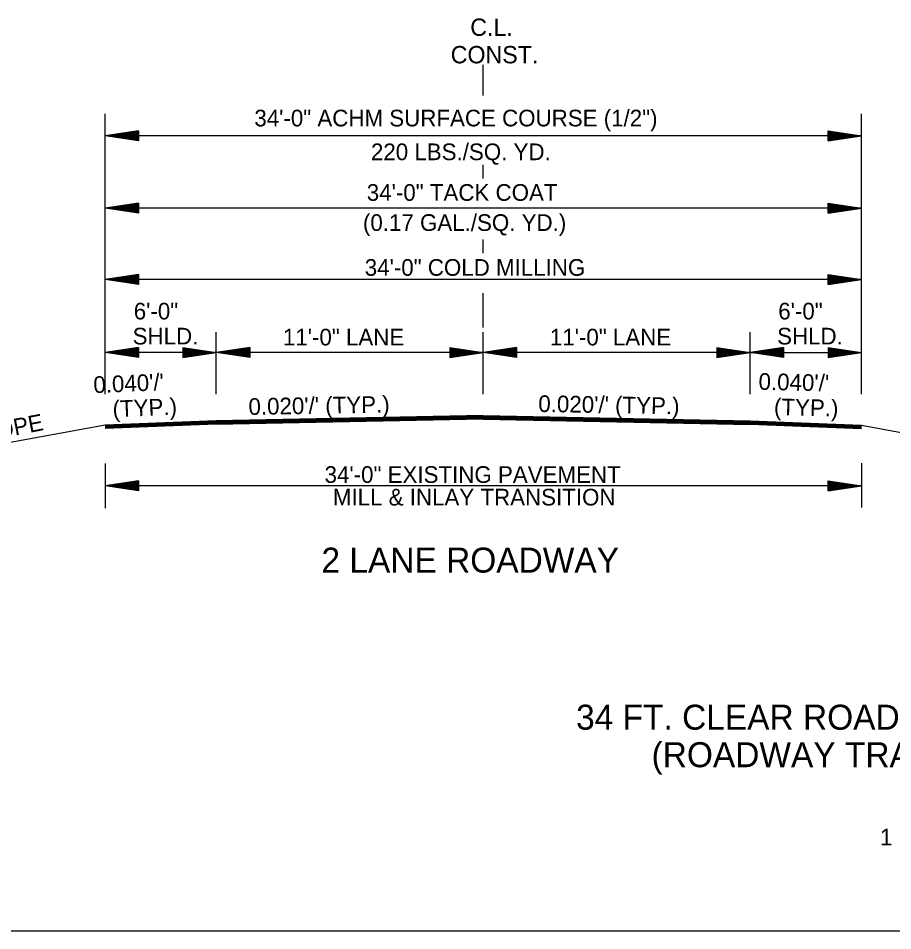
# Model space of a CAD drawing. Extents: x 544199 to 1930787, y -1968972 to 596640.
# Drawn here: x 546320.4 to 546713.5, y -1947765.5 to -1947355 of the extents above; entities that cross this region are included whole.
import ezdxf

# ---------------------------------------------------------------- set-up
doc = ezdxf.new("R2010")
doc.units = 0
doc.layers.add('R_Border', color=7, linetype='Continuous')
doc.layers.add('R_Draft', color=7, linetype='Continuous')

msp = doc.modelspace()

# ---------------------------------------------------------------- linework, layer by layer
at = {"layer": 'R_Border'}
msp.add_line((546249.01, -1947765.5), (547207.84, -1947765.5), dxfattribs=at)
at = {"layer": 'R_Draft'}
for p, q in [((546529.39, -1947389.74), (546529.39, -1947376.04)), ((546359.39, -1947524.14), (546359.39, -1947398.1)), ((546699.39, -1947524.14), (546699.39, -1947398.1)), ((546374.39, -1947405.74), (546359.39, -1947407.99)), ((546374.39, -1947410.24), (546359.39, -1947407.99)), ((546699.39, -1947407.99), (546359.39, -1947407.99)), ((546374.39, -1947406.12), (546361.89, -1947407.99)), ((546374.39, -1947409.87), (546361.89, -1947407.99)), ((546374.39, -1947406.5), (546364.47, -1947407.99)), ((546374.39, -1947409.49), (546364.47, -1947407.99)), ((546374.39, -1947406.88), (546366.97, -1947407.99)), ((546374.39, -1947409.11), (546366.97, -1947407.99)), ((546374.39, -1947407.27), (546369.51, -1947407.99)), ((546374.39, -1947408.73), (546369.51, -1947407.99)), ((546374.39, -1947407.64), (546372.02, -1947407.99)), ((546374.39, -1947408.35), (546372.02, -1947407.99)), ((546374.39, -1947405.74), (546374.39, -1947410.24)), ((546684.39, -1947405.74), (546699.39, -1947407.99)), ((546684.39, -1947410.24), (546684.39, -1947405.74)), ((546684.39, -1947406.12), (546696.88, -1947407.99)), ((546684.39, -1947406.5), (546694.3, -1947407.99)), ((546684.39, -1947406.88), (546691.81, -1947407.99)), ((546684.39, -1947407.26), (546689.26, -1947407.99)), ((546684.39, -1947407.64), (546686.76, -1947407.99)), ((546684.39, -1947410.24), (546699.39, -1947407.99)), ((546684.39, -1947408.72), (546689.26, -1947407.99)), ((546684.39, -1947409.49), (546694.3, -1947407.99)), ((546684.39, -1947409.87), (546696.88, -1947407.99)), ((546684.39, -1947409.11), (546691.81, -1947407.99)), ((546684.39, -1947408.35), (546686.76, -1947407.99)), ((546529.39, -1947427.17), (546529.39, -1947421.01)), ((546374.39, -1947438.2), (546359.39, -1947440.45)), ((546374.39, -1947442.7), (546359.39, -1947440.45)), ((546699.39, -1947440.45), (546359.39, -1947440.45)), ((546374.39, -1947438.58), (546361.89, -1947440.45)), ((546374.39, -1947442.33), (546361.89, -1947440.45)), ((546374.39, -1947438.96), (546364.47, -1947440.45)), ((546374.39, -1947441.95), (546364.47, -1947440.45)), ((546374.39, -1947439.34), (546366.97, -1947440.45)), ((546374.39, -1947441.57), (546366.97, -1947440.45)), ((546374.39, -1947439.73), (546369.51, -1947440.45)), ((546374.39, -1947441.19), (546369.51, -1947440.45)), ((546374.39, -1947440.1), (546372.02, -1947440.45)), ((546374.39, -1947440.81), (546372.02, -1947440.45)), ((546374.39, -1947438.2), (546374.39, -1947442.7)), ((546684.39, -1947438.2), (546699.39, -1947440.45)), ((546684.39, -1947442.7), (546684.39, -1947438.2)), ((546684.39, -1947438.58), (546696.88, -1947440.45)), ((546684.39, -1947438.96), (546694.3, -1947440.45)), ((546684.39, -1947439.34), (546691.81, -1947440.45)), ((546684.39, -1947439.72), (546689.26, -1947440.45)), ((546684.39, -1947440.1), (546686.76, -1947440.45)), ((546684.39, -1947442.7), (546699.39, -1947440.45)), ((546684.39, -1947441.18), (546689.26, -1947440.45)), ((546684.39, -1947441.95), (546694.3, -1947440.45)), ((546684.39, -1947442.33), (546696.88, -1947440.45)), ((546684.39, -1947441.57), (546691.81, -1947440.45)), ((546684.39, -1947440.81), (546686.76, -1947440.45)), ((546529.39, -1947460.64), (546529.39, -1947454.48)), ((546374.39, -1947470.3), (546359.39, -1947472.55)), ((546699.39, -1947472.55), (546359.39, -1947472.55)), ((546374.39, -1947474.8), (546359.39, -1947472.55)), ((546374.39, -1947470.67), (546361.89, -1947472.55)), ((546374.39, -1947474.42), (546361.89, -1947472.55)), ((546374.39, -1947471.05), (546364.47, -1947472.55)), ((546374.39, -1947474.04), (546364.47, -1947472.55)), ((546374.39, -1947471.43), (546366.97, -1947472.55)), ((546374.39, -1947473.66), (546366.97, -1947472.55)), ((546374.39, -1947471.82), (546369.51, -1947472.55)), ((546374.39, -1947473.28), (546369.51, -1947472.55)), ((546374.39, -1947472.19), (546372.02, -1947472.55)), ((546374.39, -1947472.9), (546372.02, -1947472.55)), ((546374.39, -1947470.3), (546374.39, -1947474.8)), ((546684.39, -1947470.3), (546699.39, -1947472.55)), ((546684.39, -1947474.8), (546684.39, -1947470.3)), ((546684.39, -1947470.67), (546696.88, -1947472.55)), ((546684.39, -1947471.05), (546694.3, -1947472.55)), ((546684.39, -1947471.43), (546691.81, -1947472.55)), ((546684.39, -1947471.81), (546689.26, -1947472.55)), ((546684.39, -1947472.19), (546686.76, -1947472.55)), ((546684.39, -1947474.8), (546699.39, -1947472.55)), ((546684.39, -1947473.27), (546689.26, -1947472.55)), ((546684.39, -1947474.04), (546694.3, -1947472.55)), ((546684.39, -1947474.42), (546696.88, -1947472.55)), ((546684.39, -1947473.66), (546691.81, -1947472.55)), ((546684.39, -1947472.9), (546686.76, -1947472.55)), ((546529.39, -1947486.08), (546529.39, -1947478.7)), ((546529.39, -1947494.07), (546529.39, -1947486.08)), ((546409.39, -1947524.14), (546409.39, -1947496.19)), ((546529.39, -1947524.14), (546529.39, -1947496.19)), ((546649.39, -1947524.14), (546649.39, -1947496.19)), ((546374.39, -1947503.13), (546359.39, -1947505.38)), ((546409.39, -1947505.38), (546359.39, -1947505.38)), ((546374.39, -1947507.63), (546359.39, -1947505.38)), ((546374.39, -1947503.51), (546361.89, -1947505.38)), ((546374.39, -1947507.26), (546361.89, -1947505.38)), ((546374.39, -1947503.89), (546364.47, -1947505.38)), ((546374.39, -1947506.87), (546364.47, -1947505.38)), ((546374.39, -1947504.26), (546366.97, -1947505.38)), ((546374.39, -1947506.5), (546366.97, -1947505.38)), ((546374.39, -1947504.65), (546369.51, -1947505.38)), ((546374.39, -1947506.12), (546369.51, -1947505.38)), ((546374.39, -1947505.03), (546372.02, -1947505.38)), ((546374.39, -1947505.73), (546372.02, -1947505.38)), ((546374.39, -1947503.13), (546374.39, -1947507.63)), ((546394.39, -1947503.13), (546409.39, -1947505.38)), ((546394.39, -1947503.13), (546394.39, -1947507.63)), ((546394.39, -1947503.51), (546406.88, -1947505.38)), ((546394.39, -1947503.89), (546404.3, -1947505.38)), ((546394.39, -1947504.26), (546401.81, -1947505.38)), ((546394.39, -1947504.65), (546399.26, -1947505.38)), ((546394.39, -1947505.03), (546396.76, -1947505.38)), ((546394.39, -1947507.63), (546409.39, -1947505.38)), ((546394.39, -1947506.12), (546399.26, -1947505.38)), ((546394.39, -1947506.87), (546404.3, -1947505.38)), ((546394.39, -1947507.26), (546406.88, -1947505.38)), ((546394.39, -1947506.5), (546401.81, -1947505.38)), ((546394.39, -1947505.73), (546396.76, -1947505.38)), ((546424.39, -1947503.13), (546409.39, -1947505.38)), ((546529.39, -1947505.38), (546409.39, -1947505.38)), ((546424.39, -1947507.63), (546409.39, -1947505.38)), ((546424.39, -1947503.51), (546411.89, -1947505.38)), ((546424.39, -1947507.26), (546411.89, -1947505.38)), ((546424.39, -1947503.89), (546414.47, -1947505.38)), ((546424.39, -1947506.87), (546414.47, -1947505.38)), ((546424.39, -1947504.26), (546416.97, -1947505.38)), ((546424.39, -1947506.5), (546416.97, -1947505.38)), ((546424.39, -1947504.65), (546419.51, -1947505.38)), ((546424.39, -1947506.12), (546419.51, -1947505.38)), ((546424.39, -1947505.03), (546422.02, -1947505.38)), ((546424.39, -1947505.73), (546422.02, -1947505.38)), ((546424.39, -1947503.13), (546424.39, -1947507.63)), ((546514.39, -1947503.13), (546529.39, -1947505.38)), ((546514.39, -1947503.13), (546514.39, -1947507.63)), ((546514.39, -1947503.51), (546526.88, -1947505.38)), ((546514.39, -1947503.89), (546524.3, -1947505.38)), ((546514.39, -1947504.26), (546521.81, -1947505.38)), ((546514.39, -1947504.65), (546519.26, -1947505.38)), ((546514.39, -1947505.03), (546516.76, -1947505.38)), ((546514.39, -1947507.63), (546529.39, -1947505.38)), ((546514.39, -1947506.12), (546519.26, -1947505.38)), ((546514.39, -1947506.87), (546524.3, -1947505.38)), ((546514.39, -1947507.26), (546526.88, -1947505.38)), ((546514.39, -1947506.5), (546521.81, -1947505.38)), ((546514.39, -1947505.73), (546516.76, -1947505.38)), ((546544.39, -1947503.13), (546529.39, -1947505.38)), ((546649.39, -1947505.38), (546529.39, -1947505.38)), ((546544.39, -1947507.63), (546529.39, -1947505.38)), ((546544.39, -1947503.51), (546531.89, -1947505.38)), ((546544.39, -1947507.26), (546531.89, -1947505.38)), ((546544.39, -1947503.89), (546534.47, -1947505.38)), ((546544.39, -1947506.87), (546534.47, -1947505.38)), ((546544.39, -1947504.26), (546536.97, -1947505.38)), ((546544.39, -1947506.5), (546536.97, -1947505.38)), ((546544.39, -1947504.65), (546539.51, -1947505.38)), ((546544.39, -1947506.12), (546539.51, -1947505.38)), ((546544.39, -1947505.03), (546542.02, -1947505.38)), ((546544.39, -1947505.73), (546542.02, -1947505.38)), ((546544.39, -1947503.13), (546544.39, -1947507.63)), ((546634.39, -1947503.13), (546649.39, -1947505.38)), ((546634.39, -1947503.13), (546634.39, -1947507.63)), ((546634.39, -1947503.51), (546646.88, -1947505.38)), ((546634.39, -1947503.89), (546644.3, -1947505.38)), ((546634.39, -1947504.26), (546641.81, -1947505.38)), ((546634.39, -1947504.65), (546639.26, -1947505.38)), ((546634.39, -1947505.03), (546636.76, -1947505.38)), ((546634.39, -1947507.63), (546649.39, -1947505.38)), ((546634.39, -1947506.12), (546639.26, -1947505.38)), ((546634.39, -1947506.87), (546644.3, -1947505.38)), ((546634.39, -1947507.26), (546646.88, -1947505.38)), ((546634.39, -1947506.5), (546641.81, -1947505.38)), ((546634.39, -1947505.73), (546636.76, -1947505.38)), ((546664.39, -1947503.13), (546649.39, -1947505.38)), ((546649.39, -1947505.38), (546699.39, -1947505.38)), ((546664.39, -1947507.63), (546649.39, -1947505.38)), ((546664.39, -1947503.51), (546651.89, -1947505.38)), ((546664.39, -1947507.26), (546651.89, -1947505.38)), ((546664.39, -1947503.89), (546654.47, -1947505.38)), ((546664.39, -1947506.87), (546654.47, -1947505.38)), ((546664.39, -1947504.26), (546656.97, -1947505.38)), ((546664.39, -1947506.5), (546656.97, -1947505.38)), ((546664.39, -1947504.65), (546659.51, -1947505.38)), ((546664.39, -1947506.12), (546659.51, -1947505.38)), ((546664.39, -1947505.03), (546662.02, -1947505.38)), ((546664.39, -1947505.73), (546662.02, -1947505.38)), ((546664.39, -1947503.13), (546664.39, -1947507.63)), ((546684.39, -1947503.13), (546699.39, -1947505.38)), ((546684.39, -1947503.13), (546684.39, -1947507.63)), ((546684.39, -1947503.51), (546696.88, -1947505.38)), ((546684.39, -1947503.89), (546694.3, -1947505.38)), ((546684.39, -1947504.26), (546691.81, -1947505.38)), ((546684.39, -1947504.65), (546689.26, -1947505.38)), ((546684.39, -1947505.03), (546686.76, -1947505.38)), ((546684.39, -1947507.63), (546699.39, -1947505.38)), ((546684.39, -1947506.12), (546689.26, -1947505.38)), ((546684.39, -1947506.87), (546694.3, -1947505.38)), ((546684.39, -1947507.26), (546696.88, -1947505.38)), ((546684.39, -1947506.5), (546691.81, -1947505.38)), ((546684.39, -1947505.73), (546686.76, -1947505.38)), ((546529.39, -1947533.69), (546409.39, -1947536.09)), ((546529.39, -1947533.99), (546409.39, -1947536.39)), ((546529.39, -1947534.29), (546409.39, -1947536.69)), ((546529.39, -1947534.59), (546409.39, -1947536.99)), ((546529.39, -1947534.89), (546409.39, -1947537.29)), ((546529.39, -1947535.19), (546409.39, -1947537.59)), ((546529.39, -1947535.36), (546409.39, -1947537.76)), ((546529.39, -1947533.69), (546649.39, -1947536.09)), ((546529.39, -1947533.99), (546649.39, -1947536.39)), ((546529.39, -1947534.29), (546649.39, -1947536.69)), ((546529.39, -1947534.59), (546649.39, -1947536.99)), ((546529.39, -1947534.89), (546649.39, -1947537.29)), ((546529.39, -1947535.19), (546649.39, -1947537.59)), ((546529.39, -1947535.36), (546649.39, -1947537.76)), ((546359.39, -1947538.09), (546259.32, -1947556.47)), ((546409.39, -1947536.09), (546359.39, -1947538.09)), ((546409.39, -1947536.39), (546359.39, -1947538.39)), ((546409.39, -1947536.69), (546359.39, -1947538.69)), ((546409.39, -1947536.99), (546359.39, -1947538.99)), ((546409.39, -1947537.29), (546359.39, -1947539.29)), ((546409.39, -1947537.59), (546359.4, -1947539.59)), ((546649.39, -1947536.09), (546699.39, -1947538.09)), ((546649.39, -1947536.39), (546699.39, -1947538.39)), ((546649.39, -1947536.69), (546699.39, -1947538.69)), ((546649.39, -1947536.99), (546699.39, -1947538.99)), ((546649.39, -1947537.29), (546699.39, -1947539.29)), ((546649.39, -1947537.59), (546699.38, -1947539.59)), ((546699.39, -1947538.09), (546799.46, -1947556.47)), ((546359.39, -1947555.35), (546359.39, -1947575.35)), ((546699.39, -1947555.1), (546699.39, -1947575.1)), ((546374.39, -1947563.1), (546359.39, -1947565.35)), ((546374.39, -1947563.47), (546361.89, -1947565.35)), ((546374.39, -1947563.86), (546364.47, -1947565.35)), ((546374.39, -1947564.23), (546366.97, -1947565.35)), ((546374.39, -1947563.1), (546374.39, -1947567.6)), ((546684.39, -1947563.1), (546699.39, -1947565.35)), ((546684.39, -1947567.6), (546684.39, -1947563.1)), ((546684.39, -1947563.47), (546696.88, -1947565.35)), ((546684.39, -1947563.86), (546694.3, -1947565.35)), ((546684.39, -1947564.23), (546691.81, -1947565.35)), ((546374.39, -1947567.6), (546359.39, -1947565.35)), ((546699.39, -1947565.35), (546359.39, -1947565.35)), ((546374.39, -1947567.22), (546361.89, -1947565.35)), ((546374.39, -1947566.84), (546364.47, -1947565.35)), ((546374.39, -1947566.47), (546366.97, -1947565.35)), ((546374.39, -1947564.62), (546369.51, -1947565.35)), ((546374.39, -1947566.08), (546369.51, -1947565.35)), ((546374.39, -1947565), (546372.02, -1947565.35)), ((546374.39, -1947565.7), (546372.02, -1947565.35)), ((546684.39, -1947564.61), (546689.26, -1947565.35)), ((546684.39, -1947565), (546686.76, -1947565.35)), ((546684.39, -1947567.6), (546699.39, -1947565.35)), ((546684.39, -1947566.08), (546689.26, -1947565.35)), ((546684.39, -1947566.84), (546694.3, -1947565.35)), ((546684.39, -1947567.22), (546696.88, -1947565.35)), ((546684.39, -1947566.47), (546691.81, -1947565.35)), ((546684.39, -1947565.7), (546686.76, -1947565.35))]:
    msp.add_line(p, q, dxfattribs=at)

# ---------------------------------------------------------------- texts
for s, height, p in [('C.L.', 7.8, (546523.54, -1947362.95)), ('CONST.', 7.8, (546514.76, -1947375.31)), ('34\'-0" ACHM SURFACE COURSE (1/2")', 7.5, (546426.49, -1947403.68)), ('220 LBS./SQ. YD. ', 7.5, (546478.9, -1947418.87)), ('34\'-0" TACK COAT', 7.5, (546477.04, -1947437.16)), ('(0.17 GAL./SQ. YD.)', 7.5, (546475.3, -1947450.7)), ('34\'-0" COLD MILLING', 7.5, (546476.13, -1947470.88)), ('6\'-0"', 7.5, (546372.28, -1947490.52)), ('6\'-0"', 7.5, (546661.99, -1947490.52)), ('SHLD.', 7.5, (546371.78, -1947501.77)), ('SHLD.', 7.5, (546661.49, -1947501.77)), ('11\'-0" LANE', 7.5, (546439.33, -1947502.21)), ('11\'-0" LANE', 7.5, (546559.33, -1947502.21)), ('34\'-0" EXISTING PAVEMENT', 7.5, (546458.06, -1947564.03)), ('MILL & INLAY TRANSITION', 7.5, (546461.78, -1947574.2)), ('2 LANE ROADWAY', 11.25, (546456.66, -1947604.4)), ('34 FT. CLEAR ROADWAY BRIDGE - POLYMER OVERLAY', 11.25, (546571.12, -1947675.06)), ('(ROADWAY TRANSITIONS AND NEW GUARDRAIL)', 11.25, (546605.05, -1947691.93)), ('      1   - BR. NO. 05239 - HWY. 5', 7.5, (546691.02, -1947727.12))]:
    msp.add_text(s, height=height, dxfattribs=at).set_placement(p)
for s, rotation, p in [("  0.040'/'", 2.448, (546348.71, -1947523.92)), ("0.040'/'", 358.6816, (546653.06, -1947522.14)), (' (TYP.)', 2.448, (546360.13, -1947534.69)), ("0.020'/' (TYP.)", 0.9719, (546423.91, -1947533.48)), ("0.020'/' (TYP.)", 359.0281, (546554.09, -1947532.11)), ('(TYP.)', 358.6816, (546660, -1947533.55)), ('EXIST. SLOPE', 10.8829, (546265.3, -1947553.09))]:
    msp.add_text(s, height=7.5, rotation=rotation, dxfattribs=at).set_placement(p)

doc.saveas('drawing.dxf')
